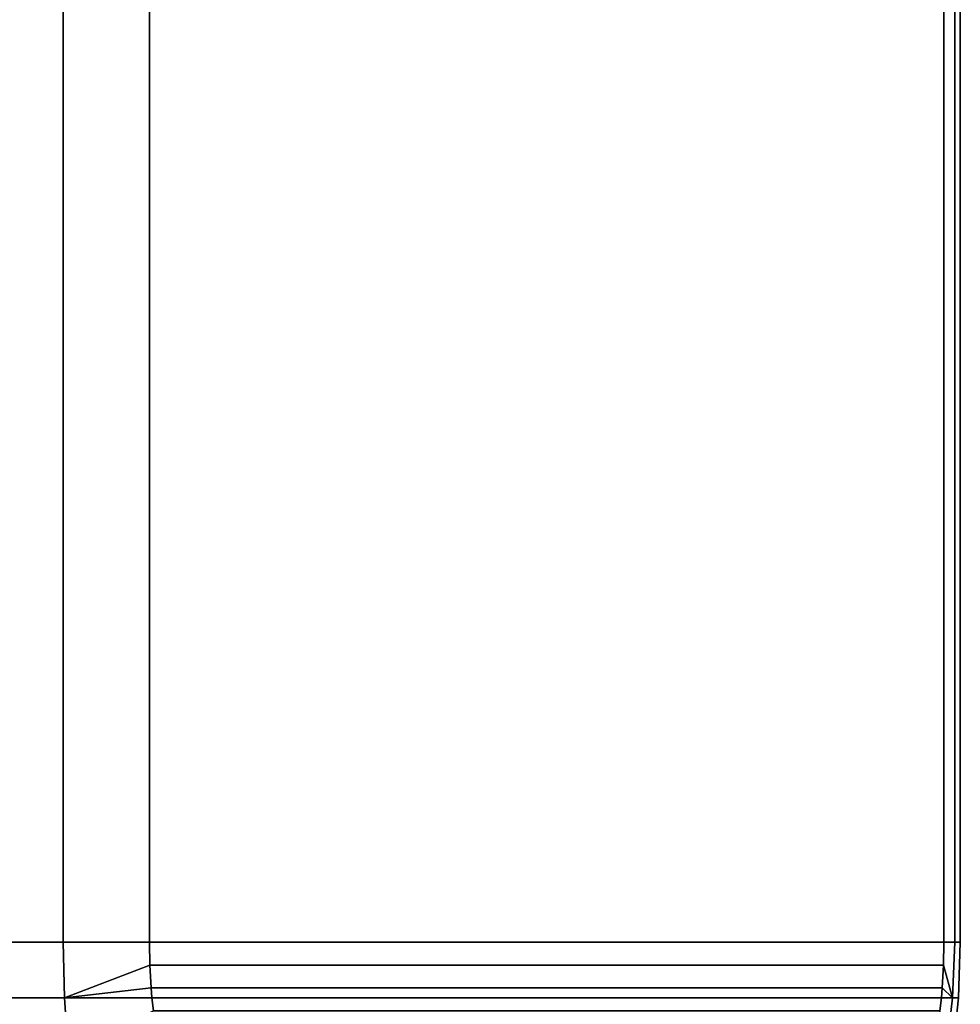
# Model space of a CAD drawing. Header units: metres. Extents: x -109 to 109, y -100 to 58.
# Tile 532 of 642: x 7.08 to 13, y 24.31 to 30.5. Entities that reach past the tile are written whole.
import ezdxf

# ---------------------------------------------------------------- set-up
doc = ezdxf.new("R2010")
doc.units = ezdxf.units.M
doc.layers.add('solid_21_062_100_XXX', color=7, linetype='CONTINUOUS')

msp = doc.modelspace()

# ---------------------------------------------------------------- linework, layer by layer
at = {"layer": 'solid_21_062_100_XXX'}
for points in [[(6.787843, 24.700001, 216.084595), (7.349827, 24.700001, 215.720306), (7.349827, 32.700001, 215.720306), (6.787843, 32.700001, 216.084595)], [(7.349827, 24.700001, 194.274551), (6.787843, 24.700001, 193.910263), (6.787843, 32.700001, 193.910263), (7.349827, 32.700001, 194.274551)], [(7.349827, 24.700001, 215.720306), (7.892305, 24.700001, 215.32756), (7.892305, 32.700001, 215.32756), (7.349827, 32.700001, 215.720306)], [(7.892305, 24.700001, 194.667297), (7.349827, 24.700001, 194.274551), (7.349827, 32.700001, 194.274551), (7.892305, 32.700001, 194.667297)], [(12.892304, 24.700001, 206.667297), (12.892304, 32.700001, 206.667297), (7.892305, 32.700001, 215.32756), (7.892305, 24.700001, 215.32756)], [(7.892305, 24.700001, 194.667297), (7.892305, 32.700001, 194.667297), (12.892304, 32.700001, 203.32756), (12.892304, 24.700001, 203.32756)], [(12.961195, 24.700001, 203.993729), (12.892304, 24.700001, 203.32756), (12.892304, 32.700001, 203.32756), (12.961195, 32.700001, 203.993729)], [(12.892304, 24.700001, 206.667297), (12.961195, 24.700001, 206.001129), (12.961195, 32.700001, 206.001129), (12.892304, 32.700001, 206.667297)], [(12.995687, 24.700001, 204.662567), (12.961195, 24.700001, 203.993729), (12.961195, 32.700001, 203.993729), (12.995687, 32.700001, 204.662567)], [(12.961195, 24.700001, 206.001129), (12.995687, 24.700001, 205.332291), (12.995687, 32.700001, 205.332291), (12.961195, 32.700001, 206.001129)], [(12.995687, 24.700001, 205.332291), (12.995687, 24.700001, 204.662567), (12.995687, 32.700001, 204.662567), (12.995687, 32.700001, 205.332291)], [(7.358095, 24.35046, 194.295074), (6.786692, 24.35046, 193.923904), (6.787843, 24.700001, 193.910263), (7.349827, 24.700001, 194.274551)], [(7.358095, 24.35046, 215.699799), (7.349827, 24.700001, 215.720306), (6.787843, 24.700001, 216.084595), (6.786693, 24.35046, 216.070953)], [(7.895004, 24.555971, 215.322876), (7.892305, 24.700001, 215.32756), (7.349827, 24.700001, 215.720306), (7.358095, 24.35046, 215.699799)], [(7.895005, 24.555935, 194.671982), (7.358095, 24.35046, 194.295074), (7.349827, 24.700001, 194.274551), (7.892305, 24.700001, 194.667297)], [(12.889605, 24.555933, 206.671982), (12.892304, 24.700001, 206.667297), (7.892305, 24.700001, 215.32756), (7.895004, 24.555971, 215.322876)], [(7.895005, 24.555935, 194.671982), (7.892305, 24.700001, 194.667297), (12.892304, 24.700001, 203.32756), (12.889606, 24.555977, 203.322876)], [(12.889605, 24.555933, 206.671982), (12.947564, 24.35046, 206.018539), (12.961195, 24.700001, 206.001129), (12.892304, 24.700001, 206.667297)], [(12.889606, 24.555977, 203.322876), (12.892304, 24.700001, 203.32756), (12.961195, 24.700001, 203.993729), (12.947564, 24.35046, 203.976318)], [(12.947564, 24.35046, 206.018539), (12.983298, 24.35046, 205.33812), (12.995687, 24.700001, 205.332291), (12.961195, 24.700001, 206.001129)], [(12.947564, 24.35046, 203.976318), (12.961195, 24.700001, 203.993729), (12.995687, 24.700001, 204.662567), (12.983298, 24.35046, 204.656754)], [(12.983298, 24.35046, 205.33812), (12.983298, 24.35046, 204.656754), (12.995687, 24.700001, 204.662567), (12.995687, 24.700001, 205.332291)], [(7.358095, 24.35046, 215.699799), (7.903146, 24.411613, 215.308777), (7.895004, 24.555971, 215.322876)], [(7.895005, 24.555935, 194.671982), (7.903149, 24.411583, 194.686081), (7.358095, 24.35046, 194.295074)], [(12.881461, 24.411581, 206.686081), (12.889605, 24.555933, 206.671982), (7.895004, 24.555971, 215.322876), (7.903146, 24.411613, 215.308777)], [(7.903149, 24.411583, 194.686081), (7.895005, 24.555935, 194.671982), (12.889606, 24.555977, 203.322876), (12.881464, 24.411621, 203.308777)], [(12.889605, 24.555933, 206.671982), (12.881461, 24.411581, 206.686081), (12.947564, 24.35046, 206.018539)], [(12.947564, 24.35046, 203.976318), (12.881464, 24.411621, 203.308777), (12.889606, 24.555977, 203.322876)], [(7.358095, 24.35046, 215.699799), (7.908245, 24.350513, 215.299942), (7.903146, 24.411613, 215.308777)], [(7.903149, 24.411583, 194.686081), (7.908245, 24.350512, 194.694916), (7.358095, 24.35046, 194.295074)], [(12.876365, 24.350512, 206.694916), (12.881461, 24.411581, 206.686081), (7.903146, 24.411613, 215.308777), (7.908245, 24.350513, 215.299942)], [(7.908245, 24.350512, 194.694916), (7.903149, 24.411583, 194.686081), (12.881464, 24.411621, 203.308777), (12.876366, 24.350513, 203.299957)], [(12.881461, 24.411581, 206.686081), (12.876365, 24.350512, 206.694916), (12.947564, 24.35046, 206.018539)], [(12.947564, 24.35046, 203.976318), (12.876366, 24.350513, 203.299957), (12.881464, 24.411621, 203.308777)], [(7.381501, 23.998781, 194.356415), (6.782654, 23.998781, 193.965057), (6.786692, 24.35046, 193.923904), (7.358095, 24.35046, 194.295074)], [(7.381503, 23.998781, 215.638443), (7.358095, 24.35046, 215.699799), (6.786693, 24.35046, 216.070953), (6.782656, 23.998781, 216.0298)], [(7.91681, 24.267166, 215.28511), (7.908245, 24.350513, 215.299942), (7.358095, 24.35046, 215.699799), (7.381503, 23.998781, 215.638443)], [(7.916809, 24.267172, 194.709747), (7.381501, 23.998781, 194.356415), (7.358095, 24.35046, 194.295074), (7.908245, 24.350512, 194.694916)], [(12.867801, 24.267168, 206.709747), (12.876365, 24.350512, 206.694916), (7.908245, 24.350513, 215.299942), (7.91681, 24.267166, 215.28511)], [(7.916809, 24.267172, 194.709747), (7.908245, 24.350512, 194.694916), (12.876366, 24.350513, 203.299957), (12.867802, 24.267176, 203.28511)], [(12.867801, 24.267168, 206.709747), (12.906138, 23.998781, 206.069458), (12.947564, 24.35046, 206.018539), (12.876365, 24.350512, 206.694916)], [(12.867802, 24.267176, 203.28511), (12.876366, 24.350513, 203.299957), (12.947564, 24.35046, 203.976318), (12.906137, 23.998781, 203.9254)], [(12.906137, 23.998781, 203.9254), (12.947564, 24.35046, 203.976318), (12.983298, 24.35046, 204.656754), (12.945643, 23.998781, 204.639725)], [(12.906138, 23.998781, 206.069458), (12.945644, 23.998781, 205.355133), (12.983298, 24.35046, 205.33812), (12.947564, 24.35046, 206.018539)], [(12.945644, 23.998781, 205.355133), (12.945643, 23.998781, 204.639725), (12.983298, 24.35046, 204.656754), (12.983298, 24.35046, 205.33812)]]:
    msp.add_3dface(points, dxfattribs=at)

doc.saveas('drawing.dxf')
